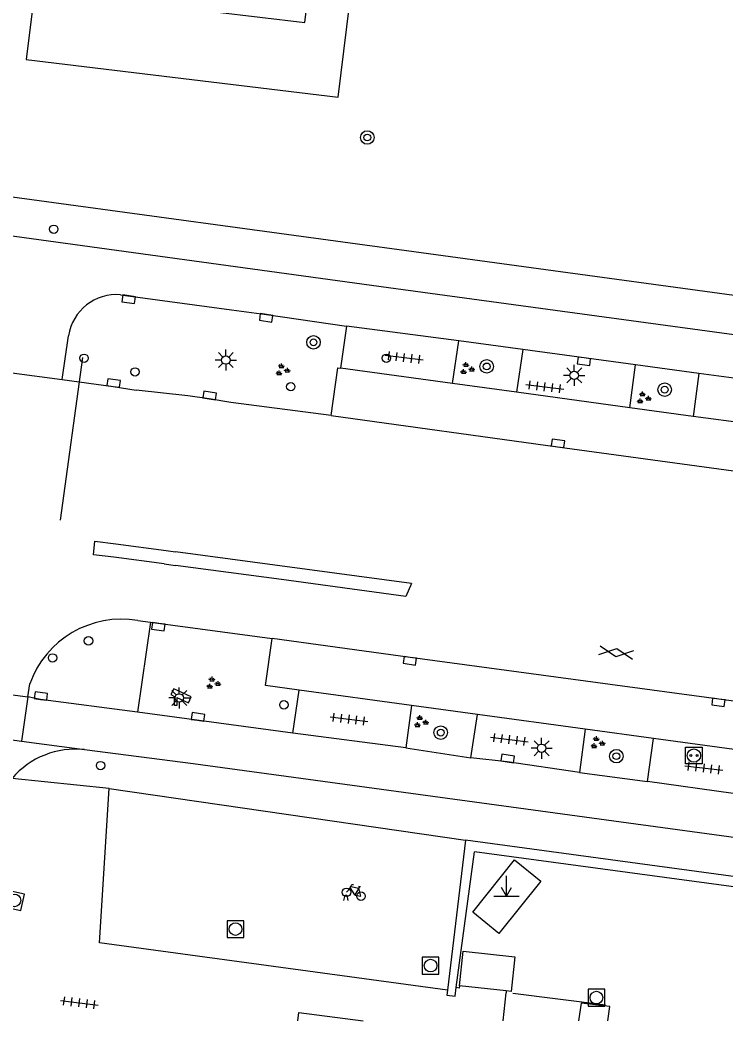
# Model space of a CAD drawing. Extents: x 132998 to 136004, y 396998 to 398512.
# Drawn here: x 134193.1 to 134234.9, y 397000 to 397059.2 of the extents above; entities that cross this region are included whole.
import ezdxf

# ---------------------------------------------------------------- set-up
doc = ezdxf.new("R2010")
doc.units = 0
for name, color, linetype in [('gg-afsc-hekwerk', 7, 'Continuous'), ('gg-bbg-overig bouwwerk', 7, 'Continuous'), ('gg-knt-verharding', 7, 'Continuous'), ('gg-knt-verharding nz', 7, 'Continuous'), ('gt-grn-weggrens', 7, 'Continuous'), ('gt-knt-lijn portaal', 7, 'Continuous'), ('gt-symb-boom', 7, 'Continuous'), ('gt-symb-camera', 7, 'Continuous'), ('gt-symb-drukknoppaal', 7, 'Continuous'), ('gt-symb-fietsenrek', 7, 'Continuous'), ('gt-symb-gesloten verharding', 7, 'Continuous'), ('gt-symb-groenvak', 7, 'Continuous'), ('gt-symb-kolk', 7, 'Continuous'), ('gt-symb-laadpunt elektrisch vervoer', 7, 'Continuous'), ('gt-symb-lichtmast', 7, 'Continuous'), ('gt-symb-markant object', 7, 'Continuous'), ('gt-symb-rioolschacht', 7, 'Continuous'), ('gt-symb-tegel verharding', 7, 'Continuous'), ('gt-symb-verkeersbordpaal', 7, 'Continuous'), ('gt-symb-verkeersregelinstallatiepaal', 7, 'Continuous')]:
    doc.layers.add(name, color=color, linetype=linetype)

# ---------------------------------------------------------------- blocks, each defined once
blk = doc.blocks.new('gt0-KOLK')
at = {"layer": 'gt-symb-kolk'}
blk.add_lwpolyline([(0, 0), (0.375, 0), (0.375, 0.4), (-0.375, 0.4), (-0.375, 0), (0, 0)], dxfattribs=at)
blk = doc.blocks.new('gt0-VPAAL')
at = {"layer": 'gt-symb-verkeersbordpaal'}
blk.add_circle((0, 0), 0.25, dxfattribs=at)
blk = doc.blocks.new('gt0-BOOM')
at = {"layer": 'gt-symb-boom'}
for radius in [0.4, 0.2]:
    blk.add_circle((0, 0), radius, dxfattribs=at)
blk = doc.blocks.new('gt0-VIPAAL')
at = {"layer": 'gt-symb-verkeersregelinstallatiepaal'}
blk.add_circle((0, 0), 0.25, dxfattribs=at)
blk = doc.blocks.new('gt0-TEG1')
at = {"layer": 'gt-symb-tegel verharding'}
for p, q in [((-1.125, 0), (1.125, 0)), ((-0.9, -0.25), (-0.9, 0.25)), ((-0.45, -0.25), (-0.45, 0.25)), ((0, -0.25), (0, 0.25)), ((0.45, -0.25), (0.45, 0.25)), ((0.9, -0.25), (0.9, 0.25))]:
    blk.add_line(p, q, dxfattribs=at)
blk = doc.blocks.new('gt0-GRVAK')
at = {"layer": 'gt-symb-groenvak'}
for p, q in [((-0.11, 0.189), (-0.228, 0.24)), ((-0.182, 0.153), (0.088, 0.153)), ((-0.091, 0.211), (-0.156, 0.322)), ((-0.047, 0.214), (-0.047, 0.393)), ((-0.004, 0.211), (0.061, 0.322)), ((0.015, 0.189), (0.133, 0.24)), ((0.262, -0.052), (0.197, 0.059)), ((0.305, -0.049), (0.305, 0.13)), ((0.349, -0.052), (0.414, 0.059)), ((-0.245, -0.228), (-0.363, -0.177)), ((-0.318, -0.264), (-0.047, -0.264)), ((-0.226, -0.206), (-0.291, -0.095)), ((-0.183, -0.203), (-0.183, -0.024)), ((-0.139, -0.206), (-0.074, -0.095)), ((-0.12, -0.228), (-0.002, -0.177)), ((0.243, -0.074), (0.125, -0.023)), ((0.17, -0.11), (0.441, -0.11)), ((0.368, -0.074), (0.486, -0.023))]:
    blk.add_line(p, q, dxfattribs=at)
blk = doc.blocks.new('gt0-LMAST')
at = {"layer": 'gt-symb-lichtmast'}
for p, q in [((-0.005, 0.246), (-0.005, 0.621)), ((-0.182, 0.173), (-0.447, 0.438)), ((0.172, 0.173), (0.437, 0.438)), ((-0.255, -0.004), (-0.63, -0.004)), ((-0.182, -0.181), (-0.447, -0.446)), ((-0.005, -0.254), (-0.005, -0.629)), ((0.437, -0.446), (0.172, -0.181)), ((0.245, -0.004), (0.62, -0.004))]:
    blk.add_line(p, q, dxfattribs=at)
blk.add_circle((-0.005, -0.004), 0.25, dxfattribs=at)
blk = doc.blocks.new('gt0-CAMERA')
at = {"layer": 'gt-symb-camera'}
for points in [[(0.067, 0.484), (0.753, 0.164), (0.916, 0.514), (-0.121, 0.999), (-0.284, 0.648), (-0.067, 0.547)], [(0.067, 0.484), (0.067, 0), (-0.067, 0), (-0.067, 0.547)]]:
    blk.add_lwpolyline(points, dxfattribs=at)
blk = doc.blocks.new('gt0-DPAAL')
at = {"layer": 'gt-symb-drukknoppaal'}
blk.add_circle((0, 0), 0.25, dxfattribs=at)
blk = doc.blocks.new('gt0-GESVH1')
at = {"layer": 'gt-symb-gesloten verharding'}
for p, q in [((-0.992, -0.261), (0.008, 0.239)), ((0.008, -0.261), (-0.992, 0.239)), ((0.008, 0.239), (1.008, -0.261)), ((1.008, 0.239), (0.008, -0.261))]:
    blk.add_line(p, q, dxfattribs=at)
blk = doc.blocks.new('gt0-LEV')
at = {"layer": 'gt-symb-laadpunt elektrisch vervoer'}
blk.add_lwpolyline([(-0.486, 0.501), (0.486, 0.501), (0.486, -0.499), (-0.486, -0.499)], close=True, dxfattribs=at)
for centre, radius in [((0, 0), 0.393), ((-0.186, 0), 0.0566), ((0.186, 0), 0.0566)]:
    blk.add_circle(centre, radius, dxfattribs=at)
blk = doc.blocks.new('gt0-RS')
at = {"layer": 'gt-symb-rioolschacht'}
blk.add_lwpolyline([(-0.5, -0.5), (0.5, -0.5), (0.5, 0.5), (-0.5, 0.5)], close=True, dxfattribs=at)
blk.add_circle((0, 0), 0.375, dxfattribs=at)
blk = doc.blocks.new('gt0-FREK')
at = {"layer": 'gt-symb-fietsenrek'}
for p, q in [((0.259, 0.762), (0.294, 0.823)), ((0.54, 0.335), (0.259, 0.762)), ((0.294, 0.823), (0.767, 0.714)), ((0.767, 0.714), (0.54, 0.335)), ((0.757, 0.841), (0.866, 0.816)), ((0.767, 0.714), (0.84, 0.822)), ((0.895, 0.252), (0.767, 0.714))]:
    blk.add_line(p, q, dxfattribs=at)
for points in [[(0.036, 0.476), (0.228, 0.708), (0.259, 0.762)], [(0.294, 0.823), (0.36, 0.937), (0.452, 0.935)], [(-0.124, 0), (-0.047, 0.312), (0.053, 0.312), (0.12, 0)], [(0.54, 0.335), (0.555, 0.305), (0.895, 0.252)]]:
    blk.add_lwpolyline(points, dxfattribs=at)
for centre in [(0.036, 0.476), (0.895, 0.252)]:
    blk.add_circle(centre, 0.252, dxfattribs=at)
blk = doc.blocks.new('gt0-MARKOB')
at = {"layer": 'gt-symb-markant object'}
for p, q in [((0, 0), (0, 1.2)), ((-0.75, 0), (0.75, 0)), ((0, 0), (-0.3, 0.52)), ((0, 0), (0.3, 0.52))]:
    blk.add_line(p, q, dxfattribs=at)

msp = doc.modelspace()

# ---------------------------------------------------------------- linework, layer by layer
at = {"layer": 'gg-afsc-hekwerk'}
for p, q in [((134218.901, 397001.974), (134219.985, 397010)), ((134227.736, 397000.941), (134222.261, 397001.619))]:
    msp.add_line(p, q, dxfattribs=at)
msp.add_lwpolyline([(134293.35, 397000), (134293.362, 397000.085), (134219.985, 397010)], dxfattribs=at)
at = {"layer": 'gg-bbg-overig bouwwerk'}
msp.add_line((134221.866, 397001.783), (134219.101, 397002.08), dxfattribs=at)
msp.add_lwpolyline([(134219.101, 397002.08), (134219.312, 397004.121), (134222.374, 397003.791), (134222.162, 397001.751), (134221.866, 397001.783)], dxfattribs=at)
at = {"layer": 'gg-knt-verharding'}
for p, q in [((134215.526, 397045.597), (134188.365, 397049.302)), ((134188.607, 397046.994), (134214.899, 397043.378)), ((134275.622, 397037.397), (134215.526, 397045.597)), ((134214.899, 397043.378), (134275.315, 397035.16)), ((134199.072, 397042.946), (134205.627, 397042.063)), ((134212.425, 397041.094), (134212.073, 397038.596)), ((134219.068, 397040.211), (134212.425, 397041.094)), ((134195.615, 397037.927), (134195.998, 397040.521)), ((134218.692, 397037.693), (134219.068, 397040.211)), ((134222.838, 397039.704), (134219.068, 397040.211)), ((134222.838, 397039.704), (134222.478, 397037.176)), ((134229.5, 397038.802), (134222.838, 397039.704)), ((134218.692, 397037.693), (134212.073, 397038.596)), ((134229.16, 397036.264), (134229.5, 397038.802)), ((134233.256, 397038.29), (134229.5, 397038.802)), ((134233.256, 397038.29), (134232.908, 397035.752)), ((134239.953, 397037.377), (134233.256, 397038.29)), ((134222.478, 397037.176), (134218.692, 397037.693)), ((134203.045, 397036.965), (134199.997, 397037.31)), ((134229.16, 397036.264), (134222.478, 397037.176)), ((134232.908, 397035.752), (134229.16, 397036.264)), ((134239.561, 397034.844), (134232.908, 397035.752)), ((134198.78, 397028.223), (134201.754, 397027.826)), ((134201.647, 397027.031), (134198.672, 397027.434)), ((134201.754, 397027.826), (134202.313, 397027.751)), ((134216.272, 397025.872), (134202.313, 397027.751)), ((134201.647, 397027.031), (134202.305, 397026.943)), ((134216.272, 397025.872), (134215.922, 397025.103)), ((134200.838, 397023.579), (134200.069, 397018.257)), ((134200.092, 397023.683), (134200.838, 397023.579)), ((134200.838, 397023.579), (134208.032, 397022.627)), ((134193.582, 397019.161), (134193.695, 397019.934)), ((134209.243, 397017.029), (134209.63, 397019.564)), ((134216.268, 397018.659), (134209.63, 397019.564)), ((134216.268, 397018.659), (134215.935, 397016.155)), ((134220.162, 397018.129), (134216.268, 397018.659)), ((134209.243, 397017.029), (134200.069, 397018.257)), ((134219.773, 397015.565), (134220.162, 397018.129)), ((134226.522, 397017.262), (134220.162, 397018.129)), ((134226.522, 397017.262), (134226.199, 397014.703)), ((134230.567, 397016.711), (134226.522, 397017.262)), ((134215.935, 397016.155), (134209.243, 397017.029)), ((134230.206, 397014.157), (134230.567, 397016.711)), ((134237.077, 397015.824), (134230.567, 397016.711)), ((134215.935, 397016.155), (134219.773, 397015.565)), ((134196.939, 397016.047), (134203.352, 397015.22)), ((134226.199, 397014.703), (134230.206, 397014.157)), ((134219.453, 397010.702), (134218.384, 397001.823)), ((134221.674, 397000), (134221.854, 397001.669)), ((134221.866, 397001.783), (134221.854, 397001.669))]:
    msp.add_line(p, q, dxfattribs=at)
for points in [[(134191.445, 397075.773), (134195.779, 397075.238), (134193.482, 397056.858), (134211.926, 397054.625), (134214.139, 397072.565)], [(134204.638, 397059.669), (134209.953, 397059.046), (134211.735, 397073.372), (134206.348, 397074.005), (134204.638, 397059.669)], [(134205.627, 397042.063), (134207.7, 397041.779), (134212.425, 397041.094)], [(134211.521, 397035.815), (134211.915, 397038.618), (134212.073, 397038.596)], [(134195.615, 397037.927), (134198.633, 397037.524), (134199.997, 397037.31)], [(134211.521, 397035.815), (134205.592, 397036.582), (134204.3, 397036.794), (134203.045, 397036.965)], [(134211.521, 397035.815), (134224.896, 397033.955), (134303.782, 397023.199)], [(134198.672, 397027.434), (134197.468, 397027.558), (134197.539, 397028.378), (134198.78, 397028.223)], [(134215.922, 397025.103), (134208.58, 397026.105), (134202.305, 397026.943)], [(134209.63, 397019.564), (134207.625, 397019.837), (134208.032, 397022.627)], [(134314.76, 397008.144), (134273.044, 397013.771), (134270.68, 397014.121), (134234.432, 397019.04), (134216.193, 397021.497), (134208.032, 397022.627)], [(134200.069, 397018.257), (134194.332, 397019.018), (134193.582, 397019.161)], [(134226.199, 397014.703), (134221.918, 397015.322), (134219.773, 397015.565)], [(134203.352, 397015.22), (134309.92, 397000.707), (134315.419, 397000)], [(134236.741, 397013.282), (134235.28, 397013.462), (134230.206, 397014.157)], [(134293.719, 397000.591), (134272.903, 397003.437), (134219.453, 397010.702)], [(134223.902, 397008.263), (134221.426, 397005.178), (134219.886, 397006.443), (134222.361, 397009.528), (134223.902, 397008.263)], [(134218.384, 397001.823), (134218.348, 397001.526), (134218.846, 397001.471), (134218.901, 397001.974)], [(134227.869, 397000), (134227.983, 397000.858), (134226.283, 397001.058), (134226.144, 397000)], [(134209.537, 397000), (134209.604, 397000.5), (134213.409, 397000)]]:
    msp.add_lwpolyline(points, dxfattribs=at)
for centre, radius, start, end in [((134198.826, 397040.097), 2.86, 85.07261, 171.4654), ((134199.134, 397017.986), 5.777, 80.44988, 160.2955), ((134196.403, 397011.141), 4.935, 83.76243, 139.48979)]:
    msp.add_arc(centre, radius, start, end, dxfattribs=at)
at = {"layer": 'gg-knt-verharding nz'}
for p, q in [((134192.648, 397038.323), (134195.615, 397037.927)), ((134183.751, 397020.524), (134193.582, 397019.161)), ((134182.885, 397017.944), (134193.22, 397016.549)), ((134193.22, 397016.549), (134196.939, 397016.047)), ((134198.395, 397013.75), (134219.453, 397010.702))]:
    msp.add_line(p, q, dxfattribs=at)
msp.add_lwpolyline([(134218.384, 397001.823), (134197.825, 397004.62), (134198.395, 397013.75)], dxfattribs=at)
at = {"layer": 'gt-grn-weggrens'}
for p, q in [((134193.582, 397019.161), (134193.22, 397016.549)), ((134198.395, 397013.75), (134192.651, 397014.347))]:
    msp.add_line(p, q, dxfattribs=at)
msp.add_lwpolyline([(134219.101, 397002.08), (134219.083, 397001.949), (134218.901, 397001.974)], dxfattribs=at)
at = {"layer": 'gt-knt-lijn portaal'}
msp.add_line((134196.808, 397039.226), (134195.5, 397029.608), dxfattribs=at)

# ---------------------------------------------------------------- block references
at = {"layer": 'gt-symb-boom'}
for p in [(134213.651, 397052.246), (134210.471, 397040.133), (134220.709, 397038.708), (134231.23, 397037.332), (134217.993, 397017.052), (134228.374, 397015.662)]:
    msp.add_blockref('gt0-BOOM', p, dxfattribs=at)
at = {"layer": 'gt-symb-camera'}
msp.add_blockref('gt0-CAMERA', (134202.33, 397018.65), dxfattribs=at)
at = {"layer": 'gt-symb-drukknoppaal'}
msp.add_blockref('gt0-DPAAL', (134195.053, 397021.469), dxfattribs=at)
at = {"layer": 'gt-symb-fietsenrek'}
msp.add_blockref('gt0-FREK', (134212.384, 397007.132), dxfattribs=at)
at = {"layer": 'gt-symb-gesloten verharding', "rotation": -7.992313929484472}
msp.add_blockref('gt0-GESVH1', (134228.362, 397021.795), dxfattribs=at)
at = {"layer": 'gt-symb-groenvak'}
for p in [(134208.621, 397038.493), (134219.53, 397038.565), (134229.969, 397036.832), (134204.522, 397019.97), (134216.805, 397017.687), (134227.239, 397016.444)]:
    msp.add_blockref('gt0-GRVAK', p, dxfattribs=at)
at = {"layer": 'gt-symb-kolk'}
for p, rotation in [((134199.574, 397042.875), 171.2992414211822), ((134207.7, 397041.779), 172.18581914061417), ((134226.479, 397039.214), 172.24257421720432), ((134198.633, 397037.524), -7.587069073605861), ((134204.3, 397036.794), -9.321060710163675), ((134224.896, 397033.955), -7.935550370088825), ((134201.331, 397023.51), 172.05020882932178), ((134216.193, 397021.497), 172.12907950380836), ((134194.332, 397019.018), -7.551445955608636), ((134234.432, 397019.04), 172.35613021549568), ((134203.618, 397017.787), -7.681569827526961), ((134221.918, 397015.322), -8.235093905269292)]:
    msp.add_blockref('gt0-KOLK', p, dxfattribs=dict(at, rotation=rotation))
at = {"layer": 'gt-symb-laadpunt elektrisch vervoer'}
msp.add_blockref('gt0-LEV', (134232.955, 397015.696), dxfattribs=at)
at = {"layer": 'gt-symb-lichtmast'}
for p in [(134205.296, 397039.086), (134225.886, 397038.184), (134202.542, 397019.106), (134223.959, 397016.132)]:
    msp.add_blockref('gt0-LMAST', p, dxfattribs=at)
at = {"layer": 'gt-symb-markant object'}
msp.add_blockref('gt0-MARKOB', (134221.882, 397007.378), dxfattribs=at)
at = {"layer": 'gt-symb-rioolschacht', "rotation": 167.49832511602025}
msp.add_blockref('gt0-RS', (134192.793, 397007.128), dxfattribs=at)
at = {"layer": 'gt-symb-rioolschacht'}
for p in [(134205.861, 397005.431), (134217.389, 397003.272), (134227.198, 397001.381)]:
    msp.add_blockref('gt0-RS', p, dxfattribs=at)
at = {"layer": 'gt-symb-tegel verharding'}
for p, rotation in [((134215.829, 397039.231), -6.947410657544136), ((134224.142, 397037.502), -6.947410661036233), ((134212.564, 397017.847), -6.947410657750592), ((134222.05, 397016.646), -6.94741065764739), ((134233.544, 397014.961), -6.94741065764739), ((134196.628, 397001.079), -6.947410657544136)]:
    msp.add_blockref('gt0-TEG1', p, dxfattribs=dict(at, rotation=rotation))
at = {"layer": 'gt-symb-verkeersbordpaal'}
for p in [(134195.118, 397046.82), (134214.777, 397039.189), (134209.124, 397037.51), (134208.725, 397018.694), (134197.888, 397015.104)]:
    msp.add_blockref('gt0-VPAAL', p, dxfattribs=at)
at = {"layer": 'gt-symb-verkeersregelinstallatiepaal'}
for p in [(134196.907, 397039.188), (134199.921, 397038.381), (134197.175, 397022.481)]:
    msp.add_blockref('gt0-VIPAAL', p, dxfattribs=at)

doc.saveas('drawing.dxf')
